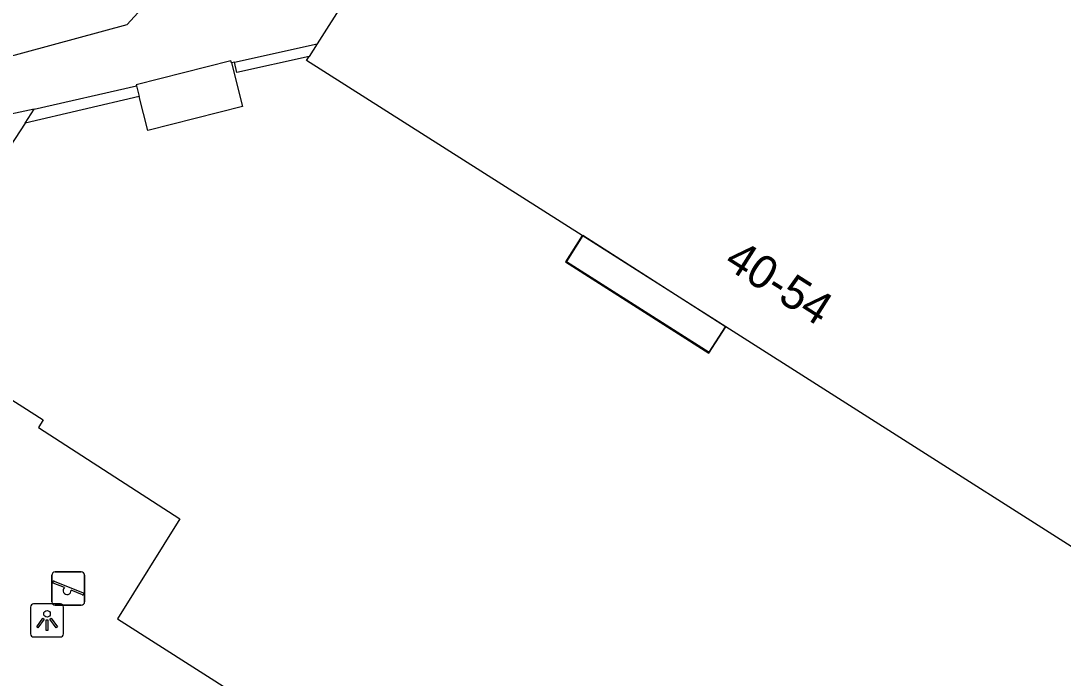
# Model space of a CAD drawing. Extents: x 159280 to 160375, y 384531 to 385872.
# Drawn here: x 160119.53 to 160150.98, y 384944.17 to 384964 of the extents above; entities that cross this region are included whole.
import ezdxf

# ---------------------------------------------------------------- set-up
doc = ezdxf.new("R2010")
doc.units = 0
for name, color, linetype in [('IMGEO_Lichtpunt', 7, 'Continuous'), ('IMGEO_Muur', 7, 'Continuous'), ('IMGEO_Pand', 7, 'Continuous'), ('IMGEO_Pand_nummerreeks', 7, 'Continuous'), ('IMGEO_Pand_overbouw', 7, 'Continuous'), ('IMGEO_Speelvoorziening', 7, 'Continuous'), ('IMGEO_Voetpad_open', 7, 'Continuous')]:
    doc.layers.add(name, color=color, linetype=linetype)

msp = doc.modelspace()

# ---------------------------------------------------------------- linework, layer by layer
at = {"layer": 'IMGEO_Lichtpunt'}
for p, q in [((160120.72, 384946.406), (160119.912, 384946.406)), ((160120.72, 384946.406), (160119.912, 384946.406)), ((160119.818, 384946.311), (160119.818, 384945.504)), ((160119.818, 384946.311), (160119.818, 384945.504)), ((160120.814, 384945.504), (160120.814, 384946.311)), ((160120.814, 384945.504), (160120.814, 384946.311)), ((160119.912, 384945.41), (160120.72, 384945.41)), ((160119.912, 384945.41), (160120.72, 384945.41))]:
    msp.add_line(p, q, dxfattribs=at)
for points in [[(160120.192, 384945.975), (160120.231, 384945.947), (160120.043, 384945.685), (160120.005, 384945.712), (160120.192, 384945.975)], [(160120.294, 384945.927), (160120.341, 384945.927), (160120.341, 384945.605), (160120.294, 384945.605), (160120.294, 384945.927)], [(160120.404, 384945.947), (160120.442, 384945.974), (160120.629, 384945.712), (160120.59, 384945.684), (160120.404, 384945.947)]]:
    msp.add_lwpolyline(points, dxfattribs=at)
msp.add_circle((160120.317, 384946.109), 0.0994, dxfattribs=at)
for centre, start, end in [((160119.912, 384946.311), 90, 180), ((160119.912, 384946.311), 90, 180), ((160120.72, 384946.311), 0, 90), ((160120.72, 384946.311), 0, 90), ((160119.912, 384945.504), 180, 270), ((160119.912, 384945.504), 180, 270), ((160120.72, 384945.504), 270, 0), ((160120.72, 384945.504), 270, 360)]:
    msp.add_arc(centre, 0.0946, start, end, dxfattribs=at)
at = {"layer": 'IMGEO_Muur'}
for points in [[(160125.97, 384962.755), (160128.468, 384963.312)], [(160128.225, 384962.93), (160126.049, 384962.445), (160125.97, 384962.755)], [(160119.931, 384961.336), (160123.016, 384962.04)], [(160123.096, 384961.725), (160119.654, 384960.913)]]:
    msp.add_lwpolyline(points, dxfattribs=at)
at = {"layer": 'IMGEO_Pand'}
for points in [[(160132.516, 384969.665), (160128.468, 384963.312)], [(160119.931, 384961.336), (160117.562, 384960.838), (160111.367, 384964.886)], [(160128.468, 384963.312), (160128.225, 384962.93)], [(160125.88, 384962.735), (160125.864, 384962.798), (160123.008, 384962.071), (160123.016, 384962.04)], [(160125.88, 384962.735), (160126.215, 384961.422), (160123.359, 384960.695), (160123.096, 384961.725)], [(160136.468, 384957.522), (160128.151, 384962.81), (160128.225, 384962.93)], [(160123.016, 384962.04), (160123.096, 384961.725)], [(160119.654, 384960.913), (160119.931, 384961.336)], [(160119.654, 384960.913), (160116.744, 384956.459), (160115.684, 384957.151)], [(160140.797, 384954.771), (160136.468, 384957.522)], [(160157.383, 384945.236), (160156.585, 384944.734), (160140.797, 384954.771)]]:
    msp.add_lwpolyline(points, dxfattribs=at)
at = {"layer": 'IMGEO_Pand_overbouw'}
msp.add_lwpolyline([(160136.487, 384957.526), (160135.995, 384956.739), (160140.296, 384954.008), (160140.794, 384954.769)], close=True, dxfattribs=at)
at = {"layer": 'IMGEO_Speelvoorziening'}
for p, q in [((160120.462, 384946.47), (160120.462, 384947.27)), ((160120.462, 384947.27), (160120.462, 384946.47)), ((160120.562, 384947.37), (160121.352, 384947.37)), ((160121.352, 384947.37), (160120.562, 384947.37)), ((160121.452, 384947.27), (160121.452, 384946.47)), ((160121.452, 384946.47), (160121.452, 384947.27)), ((160120.845, 384946.898), (160120.506, 384947.035)), ((160120.531, 384947.095), (160121.407, 384946.742)), ((160121.383, 384946.682), (160121.043, 384946.819)), ((160121.352, 384946.37), (160120.562, 384946.37)), ((160120.562, 384946.37), (160121.352, 384946.37))]:
    msp.add_line(p, q, dxfattribs=at)
for centre, radius, start, end in [((160120.562, 384947.27), 0.1, 90, 180), ((160120.562, 384947.27), 0.1, 90, 180), ((160121.352, 384947.27), 0.1, 0, 90), ((160121.352, 384947.27), 0.1, 360, 90), ((160120.519, 384947.065), 0.0327, 68.078, 248.078), ((160120.924, 384946.808), 0.12, 130.9928, 5.1632), ((160121.395, 384946.712), 0.0327, 248.078, 68.078), ((160120.562, 384946.47), 0.1, 180, 270), ((160120.562, 384946.47), 0.1, 180, 270), ((160121.352, 384946.47), 0.1, 270, 0), ((160121.352, 384946.47), 0.1, 270, 0)]:
    msp.add_arc(centre, radius, start, end, dxfattribs=at)
at = {"layer": 'IMGEO_Voetpad_open'}
for points in [[(160112.423, 384966.549), (160118.17, 384962.655), (160122.736, 384963.897), (160123.28, 384964.483), (160124.383, 384965.671), (160128.162, 384966.592), (160128.428, 384966.96), (160131.115, 384970.676), (160132.516, 384969.665)], [(160125.97, 384962.755), (160125.88, 384962.735)], [(160136.468, 384957.522), (160135.964, 384956.732), (160140.286, 384953.971), (160140.797, 384954.771)], [(160115.684, 384957.151), (160114.625, 384955.513), (160119.592, 384952.35), (160120.205, 384951.959), (160120.057, 384951.729), (160124.329, 384948.975), (160122.449, 384945.957), (160142.654, 384933.08)]]:
    msp.add_lwpolyline(points, dxfattribs=at)

# ---------------------------------------------------------------- texts
at = {"layer": 'IMGEO_Pand_nummerreeks'}
msp.add_text('40-54', height=1, rotation=327.6164, dxfattribs=at).set_placement((160140.701, 384956.604))

doc.saveas('drawing.dxf')
